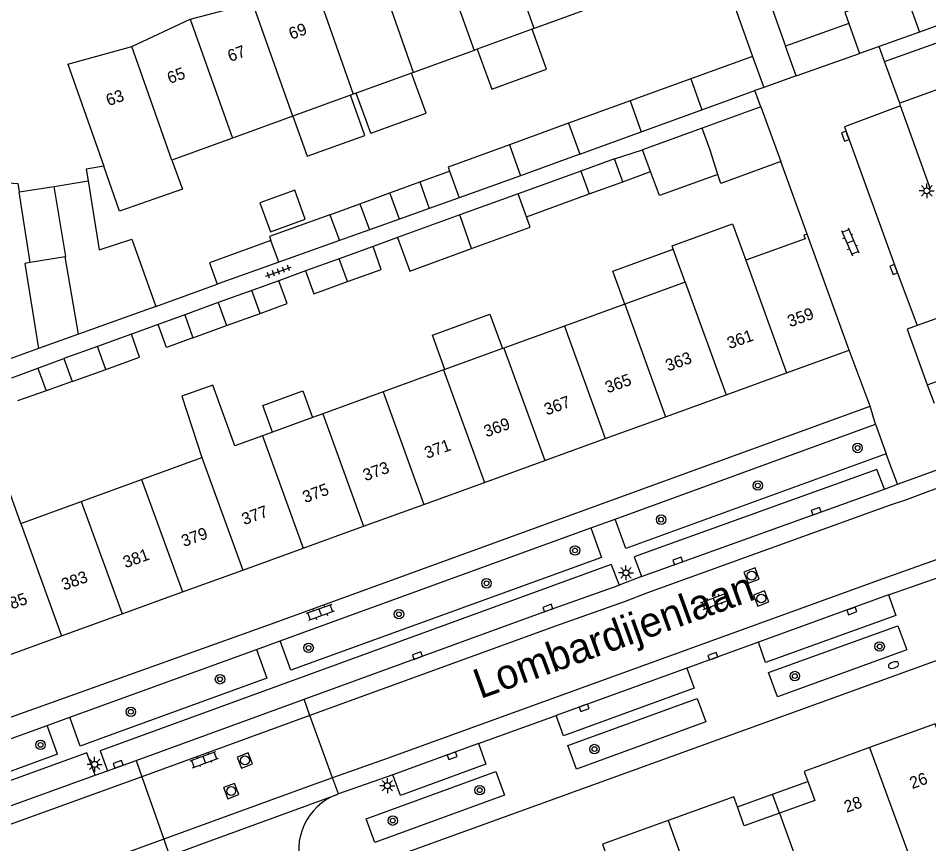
# Model space of a CAD drawing. Extents: x 124000 to 128010, y 398999 to 403000.
# Drawn here: x 127446.7 to 127523.2, y 399537.2 to 399606.5 of the extents above; entities that cross this region are included whole.
import ezdxf

# ---------------------------------------------------------------- set-up
doc = ezdxf.new("R2010")
doc.units = 0
for name, color, linetype in [('gg-afsc-erfafscheiding', 7, 'Continuous'), ('gg-afsc-muur', 7, 'Continuous'), ('gg-anno-huisnummerreeks BGT', 7, 'Continuous'), ('gg-anno-openbare ruimte label', 7, 'Continuous'), ('gg-bbg-bijgebouw', 7, 'Continuous'), ('gg-bbg-gedigitaliseerde bebouwing', 7, 'Continuous'), ('gg-bbg-gedigitaliseerde bijgebouw', 7, 'Continuous'), ('gg-bbg-hoofdgebouw', 7, 'Continuous'), ('gg-bbg-luifel en loopbrug', 7, 'Continuous'), ('gg-bbg-tussenscheiding', 7, 'Continuous'), ('gg-knt-verharding', 7, 'Continuous'), ('gg-knt-verharding nz', 7, 'Continuous'), ('gt-grn-weggrens', 7, 'Continuous'), ('gt-symb-boom', 7, 'Continuous'), ('gt-symb-brandkraan', 7, 'Continuous'), ('gt-symb-klinker verharding', 7, 'Continuous'), ('gt-symb-kolk', 7, 'Continuous'), ('gt-symb-lichtmast', 7, 'Continuous'), ('gt-symb-rioolschacht', 7, 'Continuous'), ('gt-symb-tegel verharding', 7, 'Continuous')]:
    doc.layers.add(name, color=color, linetype=linetype)

# ---------------------------------------------------------------- blocks, each defined once
blk = doc.blocks.new('gt0-KOLK')
at = {"layer": 'gt-symb-kolk'}
blk.add_lwpolyline([(0, 0), (0.375, 0), (0.375, 0.4), (-0.375, 0.4), (-0.375, 0), (0, 0)], dxfattribs=at)
blk = doc.blocks.new('gt0-LMAST')
at = {"layer": 'gt-symb-lichtmast'}
for p, q in [((-0.182, 0.173), (-0.447, 0.438)), ((-0.005, 0.246), (-0.005, 0.621)), ((0.172, 0.173), (0.437, 0.438)), ((-0.255, -0.004), (-0.63, -0.004)), ((-0.182, -0.181), (-0.447, -0.446)), ((-0.005, -0.254), (-0.005, -0.629)), ((0.437, -0.446), (0.172, -0.181)), ((0.245, -0.004), (0.62, -0.004))]:
    blk.add_line(p, q, dxfattribs=at)
blk.add_circle((-0.005, -0.004), 0.25, dxfattribs=at)
blk = doc.blocks.new('gt0-BOOM')
at = {"layer": 'gt-symb-boom'}
for radius in [0.4, 0.2]:
    blk.add_circle((0, 0), radius, dxfattribs=at)
blk = doc.blocks.new('gt0-BR')
at = {"layer": 'gt-symb-brandkraan'}
for centre, radius, start, end in [((-0.244, 0), 0.206, 107.56694, 252.43307), ((0.599, -2.664), 3, 106.89205, 107.56694), ((0, -0.691), 0.938, 73.10799, 106.89205), ((-0.599, -2.664), 3, 72.43309, 73.10799), ((0.244, 0), 0.206, 287.56695, 72.43309), ((0.599, 2.664), 3, 252.43307, 253.10797), ((0, 0.691), 0.938, 253.10797, 286.89206), ((-0.599, 2.664), 3, 286.89206, 287.56695)]:
    blk.add_arc(centre, radius, start, end, dxfattribs=at)
blk = doc.blocks.new('gt0-KL1')
at = {"layer": 'gt-symb-klinker verharding'}
for p, q in [((-1.15, 0.3), (1.15, 0.3)), ((-1, -0.3), (-1, 0.3)), ((-0.5, 0.3), (-0.5, 0.45)), ((0, -0.3), (0, 0.3)), ((0.5, 0.3), (0.5, 0.45)), ((1, -0.3), (1, 0.3)), ((-1.15, -0.3), (1.15, -0.3)), ((-0.5, -0.45), (-0.5, -0.3)), ((0.5, -0.45), (0.5, -0.3))]:
    blk.add_line(p, q, dxfattribs=at)
blk = doc.blocks.new('gt0-RS')
at = {"layer": 'gt-symb-rioolschacht'}
blk.add_lwpolyline([(-0.5, -0.5), (0.5, -0.5), (0.5, 0.5), (-0.5, 0.5)], close=True, dxfattribs=at)
blk.add_circle((0, 0), 0.375, dxfattribs=at)
blk = doc.blocks.new('gt0-TEG1')
at = {"layer": 'gt-symb-tegel verharding'}
for p, q in [((-1.125, 0), (1.125, 0)), ((-0.9, -0.25), (-0.9, 0.25)), ((-0.45, -0.25), (-0.45, 0.25)), ((0, -0.25), (0, 0.25)), ((0.45, -0.25), (0.45, 0.25)), ((0.9, -0.25), (0.9, 0.25))]:
    blk.add_line(p, q, dxfattribs=at)

msp = doc.modelspace()

# ---------------------------------------------------------------- linework, layer by layer
at = {"layer": 'gg-afsc-erfafscheiding'}
for p, q in [((127478.589, 399588.085), (127476.519, 399587.331)), ((127470.852, 399585.275), (127468.597, 399584.456)), ((127458.279, 399582.283), (127463.426, 399584.151)), ((127458.454, 399580.778), (127456.214, 399579.967))]:
    msp.add_line(p, q, dxfattribs=at)
msp.add_lwpolyline([(127448.411, 399578.753), (127445.341, 399577.648), (127437.476, 399576.012), (127435.536, 399575.687)], dxfattribs=at)
at = {"layer": 'gg-afsc-muur'}
for p, q in [((127508.311, 399612.249), (127511.192, 399604.165)), ((127505.559, 399611.246), (127508.41, 399603.284)), ((127520.856, 399599.137), (127520.778, 399599.355)), ((127523.375, 399592.145), (127520.856, 399599.137)), ((127513.006, 399588.371), (127510.782, 399594.462))]:
    msp.add_line(p, q, dxfattribs=at)
for points in [[(127453.904, 399594.06), (127452.425, 399593.824), (127452.583, 399592.837)], [(127445.534, 399592.691), (127446.671, 399592.608), (127446.78, 399591.909)]]:
    msp.add_lwpolyline(points, dxfattribs=at)
at = {"layer": 'gg-bbg-bijgebouw'}
for p, q in [((127516.505, 399606.053), (127511.192, 399604.165)), ((127524.815, 399606.186), (127522.433, 399605.34)), ((127522.433, 399605.34), (127519.044, 399604.135)), ((127512.082, 399601.66), (127511.192, 399604.165)), ((127519.044, 399604.135), (127517.403, 399603.551)), ((127508.41, 399603.284), (127509.352, 399600.686)), ((127512.082, 399601.66), (127517.403, 399603.551)), ((127520.778, 399599.355), (127519.503, 399602.878)), ((127509.102, 399599.065), (127504.17, 399597.265)), ((127509.102, 399599.065), (127510.782, 399594.462)), ((127504.17, 399597.265), (127499.164, 399595.438)), ((127446.78, 399591.909), (127449.721, 399592.379)), ((127449.721, 399592.379), (127452.583, 399592.837)), ((127452.583, 399592.837), (127453.509, 399587.045)), ((127447.704, 399585.981), (127446.78, 399591.909)), ((127450.662, 399586.454), (127447.704, 399585.981))]:
    msp.add_line(p, q, dxfattribs=at)
at = {"layer": 'gg-bbg-gedigitaliseerde bebouwing'}
for p, q in [((127495.149, 399607.473), (127490.072, 399605.632)), ((127489.898, 399605.569), (127485.283, 399603.896)), ((127490.072, 399605.632), (127489.898, 399605.569)), ((127485.006, 399603.796), (127479.928, 399601.955)), ((127485.283, 399603.896), (127485.006, 399603.796)), ((127479.751, 399601.891), (127475.112, 399600.209)), ((127479.928, 399601.955), (127479.751, 399601.891)), ((127474.617, 399600.03), (127469.775, 399598.275)), ((127474.852, 399600.115), (127474.617, 399600.03)), ((127475.112, 399600.209), (127474.852, 399600.115)), ((127469.775, 399598.275), (127464.708, 399596.438)), ((127464.708, 399596.438), (127459.612, 399594.591)), ((127512.821, 399587.974), (127507.834, 399586.165)), ((127502.76, 399584.324), (127501.754, 399587.097)), ((127502.76, 399584.324), (127497.685, 399582.483)), ((127497.685, 399582.483), (127492.61, 399580.642)), ((127492.61, 399580.642), (127487.525, 399578.797)), ((127487.386, 399578.747), (127482.563, 399576.997)), ((127487.525, 399578.797), (127487.386, 399578.747)), ((127482.45, 399576.956), (127477.365, 399575.111)), ((127482.563, 399576.997), (127482.45, 399576.956)), ((127477.365, 399575.111), (127472.3, 399573.273)), ((127472.3, 399573.273), (127471.44, 399572.961)), ((127471.44, 399572.961), (127468.075, 399571.74)), ((127468.075, 399571.74), (127467.225, 399571.432)), ((127457.074, 399567.75), (127462.149, 399569.591)), ((127451.999, 399565.908), (127457.074, 399567.75)), ((127446.925, 399564.068), (127451.999, 399565.908))]:
    msp.add_line(p, q, dxfattribs=at)
for points in [[(127459.612, 399594.591), (127460.522, 399592.156), (127455.23, 399590.293), (127453.904, 399594.06)], [(127501.754, 399587.097), (127501.651, 399587.38), (127506.725, 399589.221), (127507.834, 399586.165)], [(127467.225, 399571.432), (127464.895, 399570.589), (127463.049, 399575.691), (127460.453, 399574.751), (127462.149, 399569.591)], [(127446.925, 399564.068), (127445.049, 399569.238), (127439.973, 399567.396), (127441.849, 399562.226)]]:
    msp.add_lwpolyline(points, dxfattribs=at)
at = {"layer": 'gg-bbg-gedigitaliseerde bijgebouw'}
for p, q in [((127519.503, 399602.878), (127525.074, 399604.872)), ((127508.41, 399603.284), (127503.229, 399601.405)), ((127503.229, 399601.405), (127498.129, 399599.556)), ((127509.352, 399600.686), (127508.609, 399600.417)), ((127504.159, 399598.803), (127508.609, 399600.417)), ((127498.129, 399599.556), (127492.957, 399597.68)), ((127499.058, 399596.953), (127504.159, 399598.803)), ((127492.957, 399597.68), (127487.987, 399595.856)), ((127493.899, 399595.082), (127499.058, 399596.953)), ((127499.847, 399593.618), (127499.164, 399595.438)), ((127493.899, 399595.082), (127488.917, 399593.271)), ((127496.799, 399594.692), (127493.97, 399593.665)), ((127497.498, 399592.765), (127496.799, 399594.692)), ((127493.97, 399593.665), (127488.715, 399591.758)), ((127482.94, 399593.656), (127483.751, 399591.422)), ((127488.917, 399593.271), (127483.751, 399591.422)), ((127477.941, 399591.838), (127480.441, 399592.747)), ((127480.441, 399592.747), (127481.244, 399590.525)), ((127494.669, 399591.738), (127497.498, 399592.765)), ((127475.41, 399590.918), (127477.941, 399591.838)), ((127488.715, 399591.758), (127483.801, 399589.976)), ((127489.414, 399589.832), (127494.669, 399591.738)), ((127475.41, 399590.918), (127476.216, 399588.726)), ((127472.879, 399589.997), (127473.694, 399587.823)), ((127483.801, 399589.976), (127478.589, 399588.085)), ((127481.244, 399590.525), (127478.737, 399589.628)), ((127478.737, 399589.628), (127476.216, 399588.726)), ((127473.694, 399587.823), (127468.604, 399586.002)), ((127476.519, 399587.331), (127473.688, 399586.304)), ((127451.768, 399579.961), (127450.662, 399586.454)), ((127473.688, 399586.304), (127470.852, 399585.275)), ((127468.604, 399586.002), (127463.426, 399584.151)), ((127466.341, 399583.637), (127463.52, 399582.613)), ((127467.041, 399581.711), (127466.341, 399583.637)), ((127458.279, 399582.283), (127451.768, 399579.961)), ((127463.52, 399582.613), (127460.694, 399581.588)), ((127460.694, 399581.588), (127461.393, 399579.661)), ((127464.221, 399580.687), (127467.041, 399581.711)), ((127461.393, 399579.661), (127464.221, 399580.687)), ((127456.214, 399579.967), (127453.374, 399578.94)), ((127453.374, 399578.94), (127450.532, 399577.912)), ((127450.532, 399577.912), (127451.234, 399575.974)), ((127451.234, 399575.974), (127454.071, 399577.004))]:
    msp.add_line(p, q, dxfattribs=at)
for points in [[(127521.553, 399607.817), (127521.182, 399608.837), (127516.157, 399607.012), (127516.505, 399606.053)], [(127525.779, 399602.931), (127526.346, 399601.37), (127520.778, 399599.355)], [(127487.987, 399595.856), (127482.823, 399593.979), (127482.94, 399593.656)], [(127510.782, 399594.462), (127505.744, 399592.623), (127505.498, 399593.384)], [(127505.498, 399593.384), (127500.605, 399591.598), (127499.847, 399593.618)], [(127472.879, 399589.997), (127467.826, 399588.159), (127467.942, 399587.841)], [(127484.796, 399587.145), (127489.738, 399588.938), (127489.414, 399589.832)], [(127453.509, 399587.045), (127456.266, 399587.943), (127458.279, 399582.283)], [(127467.942, 399587.841), (127462.77, 399585.96), (127463.426, 399584.151)], [(127478.589, 399588.085), (127479.612, 399585.265), (127484.796, 399587.145)], [(127474.389, 399584.378), (127477.218, 399585.405), (127476.519, 399587.331)], [(127470.852, 399585.275), (127471.551, 399583.348), (127474.389, 399584.378)], [(127454.071, 399577.004), (127456.91, 399578.034), (127456.214, 399579.967)]]:
    msp.add_lwpolyline(points, dxfattribs=at)
at = {"layer": 'gg-bbg-hoofdgebouw'}
for p, q in [((127456.25, 399604.137), (127461.147, 399606.421)), ((127450.881, 399602.647), (127456.25, 399604.137)), ((127450.881, 399602.647), (127453.904, 399594.06)), ((127516.54, 399578.622), (127513.006, 399588.371)), ((127511.259, 399576.708), (127516.54, 399578.622)), ((127506.184, 399574.868), (127511.259, 399576.708)), ((127501.109, 399573.028), (127506.184, 399574.868)), ((127496.034, 399571.189), (127501.109, 399573.028)), ((127490.95, 399569.346), (127496.034, 399571.189)), ((127485.876, 399567.507), (127490.95, 399569.346)), ((127480.792, 399565.664), (127485.876, 399567.507)), ((127475.727, 399563.828), (127480.792, 399565.664)), ((127470.652, 399561.989), (127475.727, 399563.828)), ((127465.577, 399560.149), (127470.652, 399561.989)), ((127460.503, 399558.31), (127465.577, 399560.149)), ((127455.429, 399556.47), (127460.503, 399558.31)), ((127450.353, 399554.631), (127455.429, 399556.47)), ((127445.279, 399552.791), (127450.353, 399554.631))]:
    msp.add_line(p, q, dxfattribs=at)
for points in [[(127461.147, 399606.421), (127466.228, 399607.743), (127466.071, 399608.171)], [(127513.006, 399588.371), (127512.715, 399588.265), (127512.821, 399587.974)], [(127524.058, 399546.387), (127523.751, 399547.233), (127518.246, 399545.238)], [(127518.246, 399545.238), (127512.738, 399543.241), (127513.047, 399542.4)], [(127513.047, 399542.4), (127513.636, 399540.792), (127510.674, 399539.726)], [(127507.14, 399540.262), (127506.834, 399541.108), (127501.318, 399539.111)], [(127510.674, 399539.726), (127507.719, 399538.663), (127507.14, 399540.262)], [(127501.318, 399539.111), (127495.808, 399537.116), (127496.121, 399536.265)]]:
    msp.add_lwpolyline(points, dxfattribs=at)
at = {"layer": 'gg-bbg-luifel en loopbrug'}
for p, q in [((127475.836, 399596.657), (127474.617, 399600.03)), ((127476.331, 399596.837), (127475.112, 399600.209)), ((127496.799, 399594.692), (127499.164, 399595.438)), ((127480.441, 399592.747), (127482.94, 399593.656)), ((127497.498, 399592.765), (127499.847, 399593.618)), ((127483.751, 399591.422), (127481.244, 399590.525)), ((127472.879, 399589.997), (127475.41, 399590.918)), ((127476.216, 399588.726), (127473.694, 399587.823)), ((127468.597, 399584.456), (127466.341, 399583.637)), ((127460.694, 399581.588), (127458.454, 399580.778)), ((127451.768, 399579.961), (127448.411, 399578.753)), ((127448.353, 399577.107), (127450.532, 399577.912)), ((127446.174, 399576.302), (127448.353, 399577.107)), ((127448.353, 399577.107), (127449.043, 399575.203)), ((127451.234, 399575.974), (127449.043, 399575.203)), ((127449.043, 399575.203), (127446.634, 399574.356)), ((127510.093, 399541.331), (127513.047, 399542.4)), ((127507.14, 399540.262), (127510.093, 399541.331)), ((127510.674, 399539.726), (127510.093, 399541.331))]:
    msp.add_line(p, q, dxfattribs=at)
for points in [[(127485.283, 399603.896), (127486.492, 399600.55), (127491.109, 399602.219), (127489.898, 399605.569)], [(127476.331, 399596.837), (127480.973, 399598.519), (127479.751, 399601.891)], [(127469.775, 399598.275), (127470.997, 399594.904), (127475.836, 399596.657)], [(127467.019, 399591.002), (127467.908, 399588.552), (127470.829, 399589.612), (127469.94, 399592.062), (127467.019, 399591.002)], [(127497.685, 399582.483), (127496.679, 399585.255), (127501.754, 399587.097)], [(127447.704, 399585.981), (127447.267, 399585.911), (127448.411, 399578.753)], [(127467.041, 399581.711), (127469.296, 399582.529), (127468.597, 399584.456)], [(127482.563, 399576.997), (127481.514, 399579.886), (127486.338, 399581.636), (127487.386, 399578.747)], [(127461.393, 399579.661), (127459.154, 399578.849), (127458.454, 399580.778)], [(127468.075, 399571.74), (127467.266, 399573.97), (127470.631, 399575.191), (127471.44, 399572.961)]]:
    msp.add_lwpolyline(points, dxfattribs=at)
at = {"layer": 'gg-bbg-tussenscheiding'}
for p, q in [((127490.072, 399605.632), (127486.555, 399615.621)), ((127481.49, 399613.779), (127485.006, 399603.796)), ((127479.928, 399601.955), (127476.415, 399611.933)), ((127471.34, 399610.087), (127474.852, 399600.115)), ((127469.775, 399598.275), (127466.264, 399608.241)), ((127521.553, 399607.817), (127522.433, 399605.34)), ((127461.147, 399606.421), (127464.708, 399596.438)), ((127516.505, 399606.053), (127517.403, 399603.551)), ((127459.612, 399594.591), (127456.25, 399604.137)), ((127503.229, 399601.405), (127504.159, 399598.803)), ((127498.129, 399599.556), (127499.058, 399596.953)), ((127492.957, 399597.68), (127493.899, 399595.082)), ((127487.987, 399595.856), (127488.917, 399593.271)), ((127493.97, 399593.665), (127494.669, 399591.738)), ((127478.737, 399589.628), (127477.941, 399591.838)), ((127489.414, 399589.832), (127488.715, 399591.758)), ((127484.796, 399587.145), (127483.801, 399589.976)), ((127468.604, 399586.002), (127467.942, 399587.841)), ((127474.389, 399584.378), (127473.688, 399586.304)), ((127507.834, 399586.165), (127511.259, 399576.708)), ((127502.76, 399584.324), (127506.184, 399574.868)), ((127463.52, 399582.613), (127464.221, 399580.687)), ((127497.685, 399582.483), (127501.109, 399573.028)), ((127492.61, 399580.642), (127496.034, 399571.189)), ((127454.071, 399577.004), (127453.374, 399578.94)), ((127487.525, 399578.797), (127490.95, 399569.346)), ((127482.45, 399576.956), (127485.876, 399567.507)), ((127477.365, 399575.111), (127480.792, 399565.664)), ((127472.3, 399573.273), (127475.727, 399563.828)), ((127467.225, 399571.432), (127470.652, 399561.989)), ((127462.149, 399569.591), (127465.577, 399560.149)), ((127457.074, 399567.75), (127460.503, 399558.31)), ((127451.999, 399565.908), (127455.429, 399556.47)), ((127446.925, 399564.068), (127450.353, 399554.631)), ((127518.246, 399545.238), (127521.562, 399536.141)), ((127510.674, 399539.726), (127513.093, 399533.069)), ((127501.318, 399539.111), (127504.623, 399529.996))]:
    msp.add_line(p, q, dxfattribs=at)
for points in [[(127505.498, 399593.384), (127504.836, 399595.428), (127504.17, 399597.265)], [(127450.662, 399586.454), (127450.71, 399586.479), (127449.721, 399592.379)]]:
    msp.add_lwpolyline(points, dxfattribs=at)
at = {"layer": 'gg-knt-verharding'}
for p, q in [((127519.503, 399602.878), (127519.044, 399604.135)), ((127509.102, 399599.065), (127508.609, 399600.417)), ((127526.82, 399582.349), (127522.243, 399580.684)), ((127518.297, 399573.922), (127516.54, 399578.622)), ((127523.086, 399575.698), (127528.501, 399577.657)), ((127467.893, 399555.604), (127518.297, 399573.922)), ((127496.855, 399564.433), (127518.746, 399572.398)), ((127518.746, 399572.398), (127519.647, 399569.922)), ((127520.582, 399567.352), (127525.11, 399569.008)), ((127519.492, 399566.953), (127520.582, 399567.352)), ((127468.715, 399554.206), (127494.821, 399563.684)), ((127519.841, 399558.062), (127527.551, 399560.785)), ((127496.541, 399560.605), (127497.196, 399558.868)), ((127499.087, 399559.608), (127497.196, 399558.868)), ((127437.951, 399544.917), (127467.893, 399555.604)), ((127469.61, 399551.74), (127468.715, 399554.206)), ((127508.906, 399554.104), (127502.885, 399551.918)), ((127452.366, 399548.269), (127466.723, 399553.48)), ((127525.083, 399552.991), (127474.25, 399534.598)), ((127471.223, 399547.937), (127470.728, 399549.3)), ((127449.126, 399547.093), (127451.044, 399547.789)), ((127451.044, 399547.789), (127452.366, 399548.269)), ((127451.921, 399545.371), (127451.044, 399547.789)), ((127473.127, 399542.69), (127471.223, 399547.937)), ((127485.383, 399545.578), (127491.914, 399547.933)), ((127438.554, 399543.256), (127449.126, 399547.093)), ((127450.003, 399544.675), (127449.126, 399547.093)), ((127453.214, 399545.841), (127451.921, 399545.371)), ((127450.003, 399544.675), (127439.432, 399540.839)), ((127456.612, 399544.165), (127457.092, 399542.796)), ((127453.17, 399542.916), (127454.222, 399543.299)), ((127439.113, 399537.828), (127453.17, 399542.916)), ((127457.092, 399542.796), (127458.935, 399537.536)), ((127473.613, 399541.352), (127473.127, 399542.69)), ((127478.19, 399542.962), (127473.613, 399541.352)), ((127473.613, 399541.352), (127473.497, 399541.31)), ((127458.935, 399537.536), (127459.423, 399536.143))]:
    msp.add_line(p, q, dxfattribs=at)
for points in [[(127522.243, 399580.684), (127521.389, 399580.373), (127523.086, 399575.698)], [(127519.647, 399569.922), (127497.756, 399561.956), (127496.855, 399564.433)], [(127519.492, 399566.953), (127518.85, 399568.609), (127498.464, 399561.27), (127499.087, 399559.608)], [(127494.821, 399563.684), (127495.716, 399561.219), (127469.61, 399551.74)], [(127496.541, 399560.605), (127453.593, 399544.98), (127454.222, 399543.299)], [(127519.841, 399558.062), (127520.46, 399556.344), (127509.511, 399552.389), (127508.906, 399554.104)], [(127520.621, 399555.463), (127521.376, 399553.438), (127510.508, 399549.514), (127509.76, 399551.54), (127520.621, 399555.463)], [(127466.723, 399553.48), (127467.6, 399551.062), (127453.214, 399545.841)], [(127502.885, 399551.918), (127503.498, 399550.222), (127492.538, 399546.221), (127491.914, 399547.933)], [(127493.622, 399543.436), (127492.902, 399545.414), (127503.755, 399549.368), (127504.476, 399547.391), (127493.622, 399543.436)], [(127485.383, 399545.578), (127486.009, 399543.844), (127478.816, 399541.208), (127478.19, 399542.962)], [(127476.679, 399537.267), (127475.95, 399539.267), (127486.847, 399543.233), (127487.575, 399541.233), (127476.679, 399537.267)]]:
    msp.add_lwpolyline(points, dxfattribs=at)
msp.add_arc((127475.272, 399536.635), 5.001, 110.79279, 199.39342, dxfattribs=at)
at = {"layer": 'gg-knt-verharding nz'}
for p, q in [((127499.087, 399559.608), (127519.492, 399566.953)), ((127519.841, 399558.062), (127508.906, 399554.104)), ((127502.885, 399551.918), (127491.914, 399547.933)), ((127470.5, 399549.217), (127470.728, 399549.3)), ((127456.612, 399544.165), (127470.5, 399549.217)), ((127471.223, 399547.937), (127457.092, 399542.796)), ((127485.383, 399545.578), (127478.19, 399542.962)), ((127454.222, 399543.299), (127456.612, 399544.165))]:
    msp.add_line(p, q, dxfattribs=at)
for points in [[(127520.856, 399599.137), (127516.135, 399597.388), (127520.461, 399585.473), (127522.243, 399580.684)], [(127525.527, 399567.604), (127521.165, 399566.003), (127519.978, 399565.587), (127499.597, 399558.25), (127497.703, 399557.509), (127491.769, 399555.405), (127471.223, 399547.937)], [(127527.138, 399562.177), (127519.353, 399559.427), (127477.699, 399544.324), (127473.127, 399542.69)], [(127470.728, 399549.3), (127491.279, 399556.77), (127497.196, 399558.868)], [(127453.17, 399542.916), (127452.483, 399544.802), (127439.723, 399540.182)], [(127457.092, 399542.796), (127432.299, 399533.815), (127424.052, 399530.954), (127421.226, 399530.022), (127411.028, 399527.122)], [(127473.127, 399542.69), (127471.006, 399541.931), (127458.935, 399537.536)], [(127458.935, 399537.536), (127440.886, 399530.956), (127430.29, 399527.147), (127420.678, 399522.883), (127414.515, 399519.929)]]:
    msp.add_lwpolyline(points, dxfattribs=at)
at = {"layer": 'gt-grn-weggrens'}
for p, q in [((127512.082, 399601.66), (127509.352, 399600.686)), ((127523.086, 399575.698), (127523.682, 399574.156)), ((127518.746, 399572.398), (127518.297, 399573.922)), ((127520.582, 399567.352), (127519.647, 399569.922)), ((127494.821, 399563.684), (127496.855, 399564.433)), ((127466.723, 399553.48), (127468.715, 399554.206))]:
    msp.add_line(p, q, dxfattribs=at)
msp.add_lwpolyline([(127459.423, 399536.143), (127461.908, 399537.079), (127473.497, 399541.31)], dxfattribs=at)

# ---------------------------------------------------------------- block references
at = {"layer": 'gt-symb-boom'}
for p in [(127517.232, 399570.406), (127508.853, 399567.247), (127500.729, 399564.383), (127493.493, 399561.797), (127486.059, 399559.038), (127478.699, 399556.44), (127471.108, 399553.615), (127519.086, 399553.729), (127511.965, 399551.247), (127463.67, 399550.977), (127456.171, 399548.246), (127448.584, 399545.466), (127495.128, 399545.115), (127485.481, 399541.662), (127478.181, 399539.108)]:
    msp.add_blockref('gt0-BOOM', p, dxfattribs=at)
at = {"layer": 'gt-symb-brandkraan', "rotation": 17.637715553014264}
msp.add_blockref('gt0-BR', (127520.259, 399552.173), dxfattribs=at)
at = {"layer": 'gt-symb-klinker verharding'}
for p, rotation in [((127516.619, 399587.72), -66.79388541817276), ((127505.227, 399557.517), 20.24750150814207), ((127472.081, 399556.59), -160.49642676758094), ((127462.341, 399544.23), 20.120165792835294)]:
    msp.add_blockref('gt0-KL1', p, dxfattribs=dict(at, rotation=rotation))
at = {"layer": 'gt-symb-kolk'}
for p, rotation in [((127516.398, 399596.655), 109.75789996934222), ((127520.461, 399585.473), 109.99289397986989), ((127513.827, 399564.914), 19.811811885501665), ((127502.197, 399560.727), 19.811811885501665), ((127491.279, 399556.77), 19.9928939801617), ((127516.694, 399556.906), -159.82605505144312), ((127480.313, 399552.777), 19.939047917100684), ((127505.145, 399552.734), 19.88516511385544), ((127494.187, 399548.761), -160.06095208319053), ((127483.09, 399544.732), -159.75249849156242), ((127455.171, 399543.643), 19.93904791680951)]:
    msp.add_blockref('gt0-KOLK', p, dxfattribs=dict(at, rotation=rotation))
at = {"layer": 'gt-symb-lichtmast'}
for p in [(127523.054, 399592.008), (127497.782, 399559.925), (127453.136, 399543.831), (127477.728, 399542.04)]:
    msp.add_blockref('gt0-LMAST', p, dxfattribs=at)
at = {"layer": 'gt-symb-rioolschacht'}
for p, rotation in [((127508.332, 399559.682), 21.09921225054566), ((127509.14, 399557.762), 21.53536487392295), ((127465.756, 399544.162), 111.46106358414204), ((127464.602, 399541.587), -69.33669709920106)]:
    msp.add_blockref('gt0-RS', p, dxfattribs=dict(at, rotation=rotation))
at = {"layer": 'gt-symb-tegel verharding', "rotation": 19.91952608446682}
msp.add_blockref('gt0-TEG1', (127468.582, 399585.216), dxfattribs=at)

# ---------------------------------------------------------------- texts
at = {"layer": 'gg-anno-huisnummerreeks BGT'}
for s, rotation, p in [('69', 19.9, (127469.66, 399604.689)), ('67', 20, (127464.52, 399602.818)), ('65', 20, (127459.441, 399600.971)), ('63', 20, (127454.301, 399599.102)), ('359', 19.9, (127511.557, 399580.539)), ('361', 19.9, (127506.479, 399578.698)), ('363', 19.9, (127501.304, 399576.822)), ('365', 19.9, (127496.229, 399574.982)), ('367', 19.9, (127491.111, 399573.127)), ('369', 19.9, (127486.036, 399571.288)), ('371', 19.9, (127481.057, 399569.483)), ('373', 19.9, (127475.883, 399567.607)), ('375', 19.9, (127470.813, 399565.77)), ('377', 19.9, (127465.699, 399563.916)), ('379', 19.9, (127460.629, 399562.079)), ('381', 19.9, (127455.723, 399560.3)), ('383', 19.9, (127450.549, 399558.425)), ('385', 19.9, (127445.473, 399556.584)), ('26', 19.9, (127521.818, 399541.747)), ('28', 19.9, (127516.312, 399539.751))]:
    msp.add_text(s, height=1, rotation=rotation, dxfattribs=at).set_placement(p)
at = {"layer": 'gg-anno-openbare ruimte label'}
msp.add_text('Lombardijenlaan', height=2.5, rotation=19.9, dxfattribs=at).set_placement((127485.536, 399549.307))

doc.saveas('drawing.dxf')
